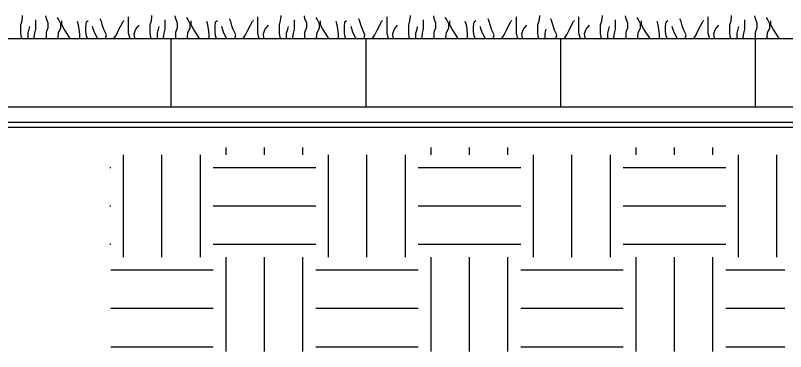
# Model space of a CAD drawing. Extents: x 638850 to 644908, y 297188 to 298900.
# Drawn here: x 642116.46 to 642157.55, y 297825.88 to 297843.83 of the extents above; entities that cross this region are included whole.
import ezdxf

# ---------------------------------------------------------------- set-up
doc = ezdxf.new("R2010")
doc.units = 0
for name, color, linetype in [('12', 7, 'Continuous'), ('4', 7, 'Continuous'), ('7', 7, 'Continuous'), ('8', 7, 'Continuous')]:
    doc.layers.add(name, color=color, linetype=linetype)

msp = doc.modelspace()

# ---------------------------------------------------------------- linework, layer by layer
at = {"layer": '12'}
for p, q in [((642127.7, 297836.397), (642127.7, 297836.773)), ((642129.75, 297836.397), (642129.75, 297836.773)), ((642131.801, 297836.397), (642131.801, 297836.773)), ((642138.635, 297836.397), (642138.635, 297836.773)), ((642140.685, 297836.397), (642140.685, 297836.773)), ((642142.736, 297836.397), (642142.736, 297836.773)), ((642149.57, 297836.397), (642149.57, 297836.773)), ((642151.62, 297836.397), (642151.62, 297836.773)), ((642153.671, 297836.397), (642153.671, 297836.773)), ((642122.233, 297830.929), (642122.233, 297836.397)), ((642124.282, 297830.929), (642124.282, 297836.397)), ((642126.334, 297830.929), (642126.334, 297836.397)), ((642133.168, 297830.929), (642133.168, 297836.397)), ((642135.217, 297830.929), (642135.217, 297836.397)), ((642137.269, 297830.929), (642137.269, 297836.397)), ((642144.103, 297830.929), (642144.103, 297836.397)), ((642146.152, 297830.929), (642146.152, 297836.397)), ((642148.204, 297830.929), (642148.204, 297836.397)), ((642155.038, 297830.929), (642155.038, 297836.397)), ((642157.087, 297830.929), (642157.087, 297836.397)), ((642121.5, 297835.715), (642121.548, 297835.715)), ((642127.016, 297835.715), (642132.483, 297835.715)), ((642137.951, 297835.715), (642143.418, 297835.715)), ((642148.886, 297835.715), (642154.353, 297835.715)), ((642121.5, 297833.663), (642121.548, 297833.663)), ((642127.016, 297833.663), (642132.483, 297833.663)), ((642137.951, 297833.663), (642143.418, 297833.663)), ((642148.886, 297833.663), (642154.353, 297833.663)), ((642121.5, 297831.614), (642121.548, 297831.614)), ((642127.016, 297831.614), (642132.483, 297831.614)), ((642137.951, 297831.614), (642143.418, 297831.614)), ((642148.886, 297831.614), (642154.353, 297831.614)), ((642127.7, 297825.884), (642127.7, 297830.929)), ((642129.75, 297825.884), (642129.75, 297830.929)), ((642131.801, 297825.884), (642131.801, 297830.929)), ((642138.635, 297825.884), (642138.635, 297830.929)), ((642140.685, 297825.884), (642140.685, 297830.929)), ((642142.736, 297825.884), (642142.736, 297830.929)), ((642149.57, 297825.884), (642149.57, 297830.929)), ((642151.62, 297825.884), (642151.62, 297830.929)), ((642153.671, 297825.884), (642153.671, 297830.929)), ((642121.548, 297830.247), (642127.016, 297830.247)), ((642132.483, 297830.247), (642137.951, 297830.247)), ((642143.418, 297830.247), (642148.886, 297830.247)), ((642154.353, 297830.247), (642157.503, 297830.247)), ((642121.548, 297828.196), (642127.016, 297828.196)), ((642132.483, 297828.196), (642137.951, 297828.196)), ((642143.418, 297828.196), (642148.886, 297828.196)), ((642154.353, 297828.196), (642157.503, 297828.196)), ((642121.548, 297826.146), (642127.016, 297826.146)), ((642132.483, 297826.146), (642137.951, 297826.146)), ((642143.418, 297826.146), (642148.886, 297826.146)), ((642154.353, 297826.146), (642157.503, 297826.146))]:
    msp.add_line(p, q, dxfattribs=at)
at = {"layer": '4'}
for p, q in [((642114.375, 297842.604), (642166.316, 297842.604)), ((642124.763, 297842.604), (642124.763, 297838.958)), ((642135.152, 297842.604), (642135.152, 297838.958)), ((642145.54, 297842.604), (642145.54, 297838.958)), ((642155.928, 297842.604), (642155.928, 297838.958)), ((642115.48, 297838.958), (642166.316, 297838.958))]:
    msp.add_line(p, q, dxfattribs=at)
at = {"layer": '7'}
msp.add_lwpolyline([(642116.022, 297838.125), (642166.605, 297838.125), (642166.402, 297837.84), (642116.022, 297837.84)], close=True, dxfattribs=at)
at = {"layer": '8'}
for p, q in [((642116.82, 297843.541), (642116.851, 297843.771)), ((642116.851, 297843.771), (642116.851, 297843.832)), ((642118.119, 297843.655), (642118.091, 297843.801)), ((642118.771, 297843.624), (642118.71, 297843.716)), ((642122.5, 297842.883), (642122.5, 297843.747)), ((642123.716, 297843.541), (642123.747, 297843.771)), ((642123.747, 297843.771), (642123.747, 297843.832)), ((642125.015, 297843.655), (642124.984, 297843.801)), ((642125.667, 297843.624), (642125.605, 297843.716)), ((642129.396, 297842.883), (642129.396, 297843.747)), ((642130.612, 297843.541), (642130.642, 297843.771)), ((642130.642, 297843.771), (642130.642, 297843.832)), ((642131.911, 297843.655), (642131.88, 297843.801)), ((642132.562, 297843.624), (642132.501, 297843.716)), ((642136.291, 297842.883), (642136.291, 297843.747)), ((642137.507, 297843.541), (642137.538, 297843.771)), ((642137.538, 297843.771), (642137.538, 297843.832)), ((642138.806, 297843.655), (642138.776, 297843.801)), ((642139.458, 297843.624), (642139.397, 297843.716)), ((642143.187, 297842.883), (642143.187, 297843.747)), ((642144.403, 297843.541), (642144.433, 297843.771)), ((642144.433, 297843.771), (642144.433, 297843.832)), ((642146.526, 297842.883), (642146.526, 297843.747)), ((642147.742, 297843.541), (642147.773, 297843.771)), ((642147.773, 297843.771), (642147.773, 297843.832)), ((642149.041, 297843.655), (642149.013, 297843.801)), ((642149.693, 297843.624), (642149.632, 297843.716)), ((642153.422, 297842.883), (642153.422, 297843.747)), ((642154.638, 297843.541), (642154.668, 297843.771)), ((642154.668, 297843.771), (642154.668, 297843.832)), ((642155.937, 297843.655), (642155.906, 297843.801)), ((642156.588, 297843.624), (642156.527, 297843.716)), ((642116.759, 297843.327), (642116.82, 297843.541)), ((642116.759, 297842.883), (642116.759, 297843.327)), ((642117.555, 297843.097), (642117.555, 297843.596)), ((642118.211, 297843.419), (642118.119, 297843.655)), ((642118.211, 297843.182), (642118.211, 297843.419)), ((642118.891, 297843.388), (642118.771, 297843.624)), ((642118.891, 297843.152), (642118.891, 297843.388)), ((642118.946, 297843.327), (642118.946, 297843.541)), ((642119.069, 297843.097), (642118.946, 297843.327)), ((642119.838, 297843.327), (642119.777, 297843.51)), ((642119.869, 297843.097), (642119.838, 297843.327)), ((642120.221, 297843.241), (642120.252, 297843.48)), ((642120.252, 297843.48), (642120.344, 297843.565)), ((642121.054, 297843.51), (642120.993, 297843.655)), ((642121.116, 297843.272), (642121.054, 297843.51)), ((642122.087, 297843.272), (642122.209, 297843.51)), ((642122.209, 297843.51), (642122.264, 297843.565)), ((642122.889, 297843.097), (642123.066, 297843.303)), ((642123.655, 297843.327), (642123.716, 297843.541)), ((642123.655, 297842.883), (642123.655, 297843.327)), ((642124.451, 297843.097), (642124.451, 297843.596)), ((642125.107, 297843.419), (642125.015, 297843.655)), ((642125.107, 297843.182), (642125.107, 297843.419)), ((642125.787, 297843.388), (642125.667, 297843.624)), ((642125.787, 297843.152), (642125.787, 297843.388)), ((642125.842, 297843.327), (642125.842, 297843.541)), ((642125.964, 297843.097), (642125.842, 297843.327)), ((642126.734, 297843.327), (642126.673, 297843.51)), ((642126.765, 297843.097), (642126.734, 297843.327)), ((642127.117, 297843.241), (642127.147, 297843.48)), ((642127.147, 297843.48), (642127.239, 297843.565)), ((642127.95, 297843.51), (642127.889, 297843.655)), ((642128.011, 297843.272), (642127.95, 297843.51)), ((642128.982, 297843.272), (642129.105, 297843.51)), ((642129.105, 297843.51), (642129.159, 297843.565)), ((642129.785, 297843.097), (642129.96, 297843.303)), ((642130.55, 297843.327), (642130.612, 297843.541)), ((642130.55, 297842.883), (642130.55, 297843.327)), ((642131.346, 297843.097), (642131.346, 297843.596)), ((642132.002, 297843.419), (642131.911, 297843.655)), ((642132.002, 297843.182), (642132.002, 297843.419)), ((642132.683, 297843.388), (642132.562, 297843.624)), ((642132.683, 297843.152), (642132.683, 297843.388)), ((642132.737, 297843.327), (642132.737, 297843.541)), ((642132.86, 297843.097), (642132.737, 297843.327)), ((642133.63, 297843.327), (642133.568, 297843.51)), ((642133.66, 297843.097), (642133.63, 297843.327)), ((642134.012, 297843.241), (642134.043, 297843.48)), ((642134.043, 297843.48), (642134.135, 297843.565)), ((642134.846, 297843.51), (642134.784, 297843.655)), ((642134.907, 297843.272), (642134.846, 297843.51)), ((642135.878, 297843.272), (642136, 297843.51)), ((642136, 297843.51), (642136.055, 297843.565)), ((642136.68, 297843.097), (642136.855, 297843.303)), ((642137.446, 297843.327), (642137.507, 297843.541)), ((642137.446, 297842.883), (642137.446, 297843.327)), ((642138.242, 297843.097), (642138.242, 297843.596)), ((642138.898, 297843.419), (642138.806, 297843.655)), ((642138.898, 297843.182), (642138.898, 297843.419)), ((642139.578, 297843.388), (642139.458, 297843.624)), ((642139.578, 297843.152), (642139.578, 297843.388)), ((642139.633, 297843.327), (642139.633, 297843.541)), ((642139.755, 297843.097), (642139.633, 297843.327)), ((642140.525, 297843.327), (642140.464, 297843.51)), ((642140.556, 297843.097), (642140.525, 297843.327)), ((642140.908, 297843.241), (642140.939, 297843.48)), ((642140.939, 297843.48), (642141.03, 297843.565)), ((642141.741, 297843.51), (642141.68, 297843.655)), ((642141.8, 297843.272), (642141.741, 297843.51)), ((642142.773, 297843.272), (642142.896, 297843.51)), ((642142.896, 297843.51), (642142.951, 297843.565)), ((642143.576, 297843.097), (642143.751, 297843.303)), ((642144.341, 297843.327), (642144.403, 297843.541)), ((642144.341, 297842.883), (642144.341, 297843.327)), ((642145.08, 297843.51), (642145.019, 297843.655)), ((642145.142, 297843.272), (642145.08, 297843.51)), ((642146.113, 297843.272), (642146.235, 297843.51)), ((642146.235, 297843.51), (642146.29, 297843.565)), ((642146.915, 297843.097), (642147.093, 297843.303)), ((642147.681, 297843.327), (642147.742, 297843.541)), ((642147.681, 297842.883), (642147.681, 297843.327)), ((642148.477, 297843.097), (642148.477, 297843.596)), ((642149.133, 297843.419), (642149.041, 297843.655)), ((642149.133, 297843.182), (642149.133, 297843.419)), ((642149.813, 297843.388), (642149.693, 297843.624)), ((642149.813, 297843.152), (642149.813, 297843.388)), ((642149.868, 297843.327), (642149.868, 297843.541)), ((642149.99, 297843.097), (642149.868, 297843.327)), ((642150.76, 297843.327), (642150.699, 297843.51)), ((642150.791, 297843.097), (642150.76, 297843.327)), ((642151.143, 297843.241), (642151.173, 297843.48)), ((642151.173, 297843.48), (642151.265, 297843.565)), ((642151.976, 297843.51), (642151.915, 297843.655)), ((642152.037, 297843.272), (642151.976, 297843.51)), ((642153.008, 297843.272), (642153.131, 297843.51)), ((642153.131, 297843.51), (642153.185, 297843.565)), ((642153.811, 297843.097), (642153.988, 297843.303)), ((642154.576, 297843.327), (642154.638, 297843.541)), ((642154.576, 297842.883), (642154.576, 297843.327)), ((642155.372, 297843.097), (642155.372, 297843.596)), ((642156.029, 297843.419), (642155.937, 297843.655)), ((642156.029, 297843.182), (642156.029, 297843.419)), ((642156.709, 297843.388), (642156.588, 297843.624)), ((642156.709, 297843.152), (642156.709, 297843.388)), ((642156.763, 297843.327), (642156.763, 297843.541)), ((642156.886, 297843.097), (642156.763, 297843.327)), ((642117.142, 297842.883), (642117.203, 297843.097)), ((642117.203, 297843.097), (642117.234, 297843.241)), ((642117.5, 297842.883), (642117.555, 297843.097)), ((642118.119, 297842.944), (642118.211, 297843.182)), ((642118.119, 297842.592), (642118.119, 297842.944)), ((642118.74, 297842.653), (642118.771, 297842.913)), ((642118.771, 297842.913), (642118.891, 297843.152)), ((642119.215, 297842.883), (642119.069, 297843.097)), ((642119.9, 297842.828), (642119.869, 297843.097)), ((642120.221, 297842.975), (642120.221, 297843.241)), ((642120.252, 297842.738), (642120.221, 297842.975)), ((642120.61, 297843.121), (642120.58, 297843.241)), ((642120.696, 297842.883), (642120.61, 297843.121)), ((642121.201, 297843.036), (642121.116, 297843.272)), ((642121.321, 297842.797), (642121.201, 297843.036)), ((642121.85, 297842.797), (642121.971, 297843.036)), ((642121.971, 297843.036), (642122.087, 297843.272)), ((642122.797, 297842.859), (642122.889, 297843.097)), ((642124.037, 297842.883), (642124.099, 297843.097)), ((642124.099, 297843.097), (642124.129, 297843.241)), ((642124.396, 297842.883), (642124.451, 297843.097)), ((642125.015, 297842.944), (642125.107, 297843.182)), ((642125.015, 297842.592), (642125.015, 297842.944)), ((642125.636, 297842.653), (642125.667, 297842.913)), ((642125.667, 297842.913), (642125.787, 297843.152)), ((642126.108, 297842.883), (642125.964, 297843.097)), ((642126.795, 297842.828), (642126.765, 297843.097)), ((642127.117, 297842.975), (642127.117, 297843.241)), ((642127.147, 297842.738), (642127.117, 297842.975)), ((642127.506, 297843.121), (642127.475, 297843.241)), ((642127.591, 297842.883), (642127.506, 297843.121)), ((642128.096, 297843.036), (642128.011, 297843.272)), ((642128.217, 297842.797), (642128.096, 297843.036)), ((642128.746, 297842.797), (642128.866, 297843.036)), ((642128.866, 297843.036), (642128.982, 297843.272)), ((642129.693, 297842.859), (642129.785, 297843.097)), ((642130.933, 297842.883), (642130.994, 297843.097)), ((642130.994, 297843.097), (642131.025, 297843.241)), ((642131.292, 297842.883), (642131.346, 297843.097)), ((642131.911, 297842.944), (642132.002, 297843.182)), ((642131.911, 297842.592), (642131.911, 297842.944)), ((642132.532, 297842.653), (642132.562, 297842.913)), ((642132.562, 297842.913), (642132.683, 297843.152)), ((642133.004, 297842.883), (642132.86, 297843.097)), ((642133.691, 297842.828), (642133.66, 297843.097)), ((642134.012, 297842.975), (642134.012, 297843.241)), ((642134.043, 297842.738), (642134.012, 297842.975)), ((642134.402, 297843.121), (642134.371, 297843.241)), ((642134.487, 297842.883), (642134.402, 297843.121)), ((642134.99, 297843.036), (642134.907, 297843.272)), ((642135.112, 297842.797), (642134.99, 297843.036)), ((642135.642, 297842.797), (642135.762, 297843.036)), ((642135.762, 297843.036), (642135.878, 297843.272)), ((642136.589, 297842.859), (642136.68, 297843.097)), ((642137.829, 297842.883), (642137.89, 297843.097)), ((642137.89, 297843.097), (642137.92, 297843.241)), ((642138.187, 297842.883), (642138.242, 297843.097)), ((642138.806, 297842.944), (642138.898, 297843.182)), ((642138.806, 297842.592), (642138.806, 297842.944)), ((642139.427, 297842.653), (642139.458, 297842.913)), ((642139.458, 297842.913), (642139.578, 297843.152)), ((642139.9, 297842.883), (642139.755, 297843.097)), ((642140.586, 297842.828), (642140.556, 297843.097)), ((642140.908, 297842.975), (642140.908, 297843.241)), ((642140.939, 297842.738), (642140.908, 297842.975)), ((642141.297, 297843.121), (642141.267, 297843.241)), ((642141.382, 297842.883), (642141.297, 297843.121)), ((642141.885, 297843.036), (642141.8, 297843.272)), ((642142.008, 297842.797), (642141.885, 297843.036)), ((642142.537, 297842.797), (642142.658, 297843.036)), ((642142.658, 297843.036), (642142.773, 297843.272)), ((642143.484, 297842.859), (642143.576, 297843.097)), ((642144.724, 297842.883), (642144.785, 297843.097)), ((642145.227, 297843.036), (642145.142, 297843.272)), ((642145.347, 297842.797), (642145.227, 297843.036)), ((642145.877, 297842.797), (642145.997, 297843.036)), ((642145.997, 297843.036), (642146.113, 297843.272)), ((642146.823, 297842.859), (642146.915, 297843.097)), ((642148.064, 297842.883), (642148.125, 297843.097)), ((642148.125, 297843.097), (642148.155, 297843.241)), ((642148.422, 297842.883), (642148.477, 297843.097)), ((642149.041, 297842.944), (642149.133, 297843.182)), ((642149.041, 297842.592), (642149.041, 297842.944)), ((642149.662, 297842.653), (642149.693, 297842.913)), ((642149.693, 297842.913), (642149.813, 297843.152)), ((642150.137, 297842.883), (642149.99, 297843.097)), ((642150.821, 297842.828), (642150.791, 297843.097)), ((642151.143, 297842.975), (642151.143, 297843.241)), ((642151.173, 297842.738), (642151.143, 297842.975)), ((642151.532, 297843.121), (642151.501, 297843.241)), ((642151.617, 297842.883), (642151.532, 297843.121)), ((642152.123, 297843.036), (642152.037, 297843.272)), ((642152.243, 297842.797), (642152.123, 297843.036)), ((642152.772, 297842.797), (642152.892, 297843.036)), ((642152.892, 297843.036), (642153.008, 297843.272)), ((642153.719, 297842.859), (642153.811, 297843.097)), ((642154.959, 297842.883), (642155.02, 297843.097)), ((642155.02, 297843.097), (642155.051, 297843.241)), ((642155.318, 297842.883), (642155.372, 297843.097)), ((642155.937, 297842.944), (642156.029, 297843.182)), ((642155.937, 297842.592), (642155.937, 297842.944)), ((642156.558, 297842.653), (642156.588, 297842.913)), ((642156.588, 297842.913), (642156.709, 297843.152)), ((642157.03, 297842.883), (642156.886, 297843.097)), ((642116.79, 297842.653), (642116.759, 297842.883)), ((642116.807, 297842.592), (642116.79, 297842.653)), ((642117.142, 297842.622), (642117.142, 297842.883)), ((642117.151, 297842.592), (642117.142, 297842.622)), ((642117.47, 297842.653), (642117.5, 297842.883)), ((642117.479, 297842.592), (642117.47, 297842.653)), ((642118.767, 297842.592), (642118.74, 297842.653)), ((642119.359, 297842.653), (642119.215, 297842.883)), ((642119.381, 297842.592), (642119.359, 297842.653)), ((642119.9, 297842.592), (642119.9, 297842.828)), ((642120.302, 297842.592), (642120.252, 297842.738)), ((642120.818, 297842.653), (642120.696, 297842.883)), ((642120.847, 297842.592), (642120.818, 297842.653)), ((642121.269, 297842.592), (642121.321, 297842.797)), ((642121.724, 297842.592), (642121.85, 297842.797)), ((642122.561, 297842.653), (642122.5, 297842.883)), ((642122.57, 297842.592), (642122.561, 297842.653)), ((642122.828, 297842.622), (642122.797, 297842.859)), ((642122.843, 297842.592), (642122.828, 297842.622)), ((642123.685, 297842.653), (642123.655, 297842.883)), ((642123.703, 297842.592), (642123.685, 297842.653)), ((642124.037, 297842.622), (642124.037, 297842.883)), ((642124.046, 297842.592), (642124.037, 297842.622)), ((642124.365, 297842.653), (642124.396, 297842.883)), ((642124.374, 297842.592), (642124.365, 297842.653)), ((642125.662, 297842.592), (642125.636, 297842.653)), ((642126.255, 297842.653), (642126.108, 297842.883)), ((642126.277, 297842.592), (642126.255, 297842.653)), ((642126.795, 297842.592), (642126.795, 297842.828)), ((642127.198, 297842.592), (642127.147, 297842.738)), ((642127.712, 297842.653), (642127.591, 297842.883)), ((642127.742, 297842.592), (642127.712, 297842.653)), ((642128.164, 297842.592), (642128.217, 297842.797)), ((642128.619, 297842.592), (642128.746, 297842.797)), ((642129.457, 297842.653), (642129.396, 297842.883)), ((642129.466, 297842.592), (642129.457, 297842.653)), ((642129.724, 297842.622), (642129.693, 297842.859)), ((642129.739, 297842.592), (642129.724, 297842.622)), ((642130.581, 297842.653), (642130.55, 297842.883)), ((642130.598, 297842.592), (642130.581, 297842.653)), ((642130.933, 297842.622), (642130.933, 297842.883)), ((642130.942, 297842.592), (642130.933, 297842.622)), ((642131.261, 297842.653), (642131.292, 297842.883)), ((642131.27, 297842.592), (642131.261, 297842.653)), ((642132.558, 297842.592), (642132.532, 297842.653)), ((642133.151, 297842.653), (642133.004, 297842.883)), ((642133.172, 297842.592), (642133.151, 297842.653)), ((642133.691, 297842.592), (642133.691, 297842.828)), ((642134.093, 297842.592), (642134.043, 297842.738)), ((642134.607, 297842.653), (642134.487, 297842.883)), ((642134.638, 297842.592), (642134.607, 297842.653)), ((642135.06, 297842.592), (642135.112, 297842.797)), ((642135.515, 297842.592), (642135.642, 297842.797)), ((642136.352, 297842.653), (642136.291, 297842.883)), ((642136.361, 297842.592), (642136.352, 297842.653)), ((642136.619, 297842.622), (642136.589, 297842.859)), ((642136.635, 297842.592), (642136.619, 297842.622)), ((642137.477, 297842.653), (642137.446, 297842.883)), ((642137.494, 297842.592), (642137.477, 297842.653)), ((642137.829, 297842.622), (642137.829, 297842.883)), ((642137.835, 297842.592), (642137.829, 297842.622)), ((642138.157, 297842.653), (642138.187, 297842.883)), ((642138.165, 297842.592), (642138.157, 297842.653)), ((642139.451, 297842.592), (642139.427, 297842.653)), ((642140.046, 297842.653), (642139.9, 297842.883)), ((642140.066, 297842.592), (642140.046, 297842.653)), ((642140.586, 297842.592), (642140.586, 297842.828)), ((642140.989, 297842.592), (642140.939, 297842.738)), ((642141.503, 297842.653), (642141.382, 297842.883)), ((642141.533, 297842.592), (642141.503, 297842.653)), ((642141.955, 297842.592), (642142.008, 297842.797)), ((642142.41, 297842.592), (642142.537, 297842.797)), ((642143.248, 297842.653), (642143.187, 297842.883)), ((642143.257, 297842.592), (642143.248, 297842.653)), ((642143.515, 297842.622), (642143.484, 297842.859)), ((642143.53, 297842.592), (642143.515, 297842.622)), ((642144.372, 297842.653), (642144.341, 297842.883)), ((642144.39, 297842.592), (642144.372, 297842.653)), ((642144.724, 297842.622), (642144.724, 297842.883)), ((642144.731, 297842.592), (642144.724, 297842.622)), ((642145.295, 297842.592), (642145.347, 297842.797)), ((642145.75, 297842.592), (642145.877, 297842.797)), ((642146.587, 297842.653), (642146.526, 297842.883)), ((642146.596, 297842.592), (642146.587, 297842.653)), ((642146.854, 297842.622), (642146.823, 297842.859)), ((642146.869, 297842.592), (642146.854, 297842.622)), ((642147.711, 297842.653), (642147.681, 297842.883)), ((642147.729, 297842.592), (642147.711, 297842.653)), ((642148.064, 297842.622), (642148.064, 297842.883)), ((642148.072, 297842.592), (642148.064, 297842.622)), ((642148.392, 297842.653), (642148.422, 297842.883)), ((642148.4, 297842.592), (642148.392, 297842.653)), ((642149.688, 297842.592), (642149.662, 297842.653)), ((642150.281, 297842.653), (642150.137, 297842.883)), ((642150.303, 297842.592), (642150.281, 297842.653)), ((642150.821, 297842.592), (642150.821, 297842.828)), ((642151.224, 297842.592), (642151.173, 297842.738)), ((642151.74, 297842.653), (642151.617, 297842.883)), ((642151.768, 297842.592), (642151.74, 297842.653)), ((642152.19, 297842.592), (642152.243, 297842.797)), ((642152.645, 297842.592), (642152.772, 297842.797)), ((642153.483, 297842.653), (642153.422, 297842.883)), ((642153.492, 297842.592), (642153.483, 297842.653)), ((642153.75, 297842.622), (642153.719, 297842.859)), ((642153.765, 297842.592), (642153.75, 297842.622)), ((642154.607, 297842.653), (642154.576, 297842.883)), ((642154.625, 297842.592), (642154.607, 297842.653)), ((642154.959, 297842.622), (642154.959, 297842.883)), ((642154.968, 297842.592), (642154.959, 297842.622)), ((642155.287, 297842.653), (642155.318, 297842.883)), ((642155.296, 297842.592), (642155.287, 297842.653)), ((642156.584, 297842.592), (642156.558, 297842.653)), ((642157.177, 297842.653), (642157.03, 297842.883)), ((642157.199, 297842.592), (642157.177, 297842.653))]:
    msp.add_line(p, q, dxfattribs=at)

doc.saveas('drawing.dxf')
